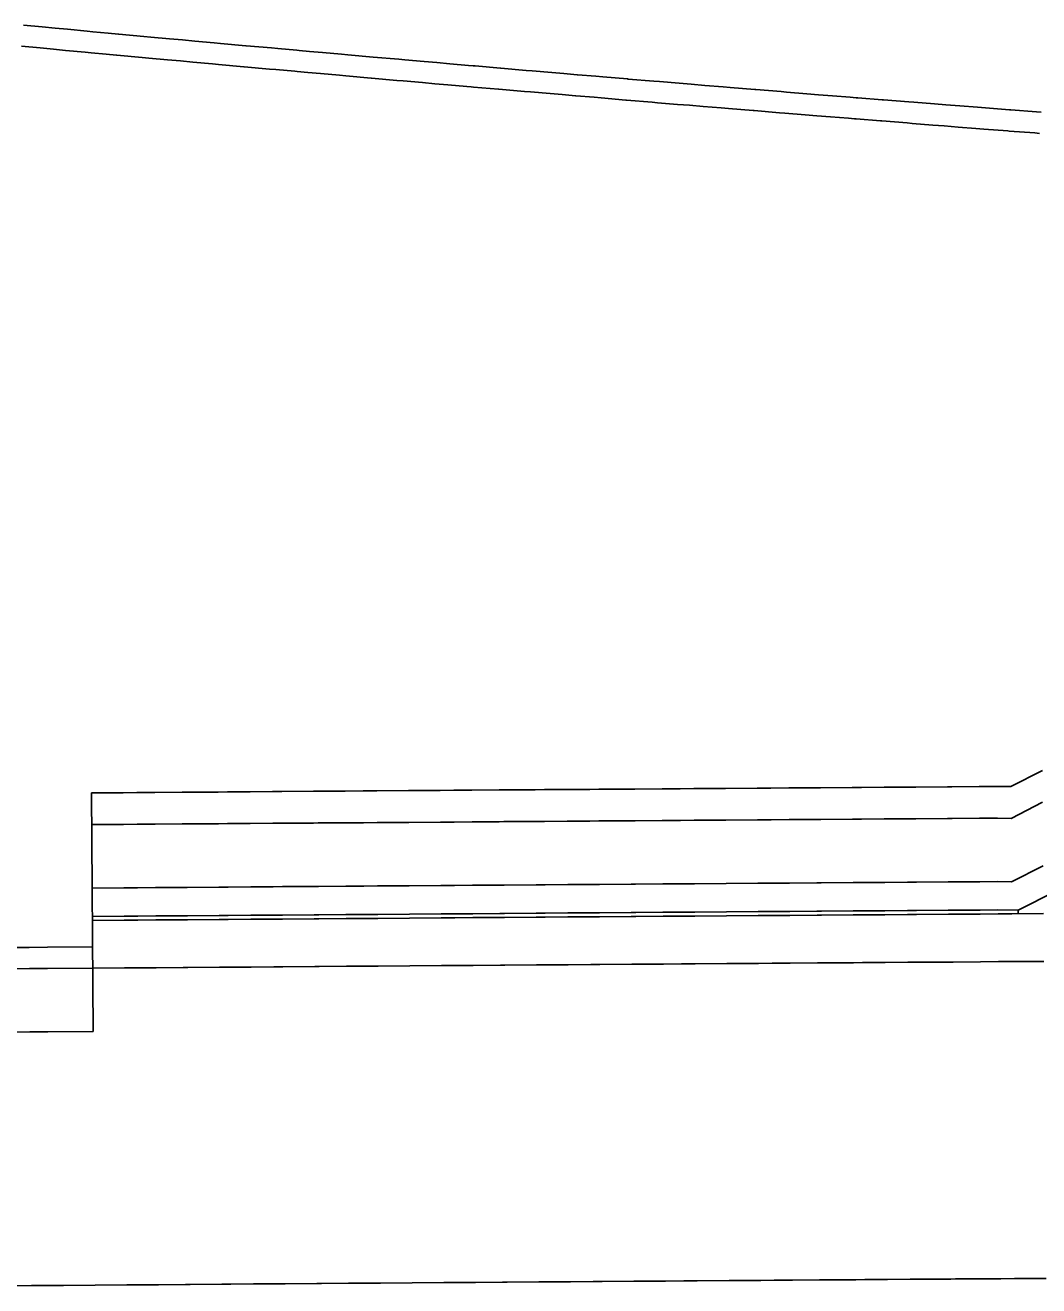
# Model space of a CAD drawing. Extents: x 2145147 to 2158018, y 137519 to 148068.
# Drawn here: x 2153901.25 to 2153933.22, y 142980.59 to 143020.34 of the extents above; entities that cross this region are included whole.
import ezdxf

# ---------------------------------------------------------------- set-up
doc = ezdxf.new("R2010")
doc.units = 0
doc.layers.add('PR_Phasing_Pavement_1', color=7, linetype='Continuous')

msp = doc.modelspace()

# ---------------------------------------------------------------- linework, layer by layer
at = {"layer": 'PR_Phasing_Pavement_1'}
for p, q in [((2153901.781, 143020.286), (2153901.199, 143020.34)), ((2153902.201, 143020.246), (2153901.781, 143020.286)), ((2153902.585, 143020.211), (2153902.201, 143020.246)), ((2153903.204, 143020.153), (2153902.585, 143020.211)), ((2153903.389, 143020.136), (2153903.204, 143020.153)), ((2153903.866, 143020.092), (2153903.389, 143020.136)), ((2153904.193, 143020.061), (2153903.866, 143020.092)), ((2153904.193, 143020.061), (2153904.206, 143020.06)), ((2153904.206, 143020.06), (2153904.997, 143019.987)), ((2153904.997, 143019.987), (2153905.209, 143019.968)), ((2153905.209, 143019.968), (2153905.8, 143019.914)), ((2153905.8, 143019.914), (2153906.211, 143019.876)), ((2153906.211, 143019.876), (2153906.604, 143019.84)), ((2153906.604, 143019.84), (2153907.214, 143019.785)), ((2153907.214, 143019.785), (2153907.408, 143019.767)), ((2153907.408, 143019.767), (2153908.212, 143019.694)), ((2153908.212, 143019.694), (2153908.217, 143019.694)), ((2153908.217, 143019.694), (2153909.016, 143019.622)), ((2153909.016, 143019.622), (2153909.219, 143019.604)), ((2153909.219, 143019.604), (2153909.82, 143019.55)), ((2153909.82, 143019.55), (2153909.891, 143019.543)), ((2153909.891, 143019.543), (2153910.222, 143019.514)), ((2153910.222, 143019.514), (2153910.624, 143019.478)), ((2153910.624, 143019.478), (2153911.225, 143019.425)), ((2153911.225, 143019.425), (2153911.428, 143019.407)), ((2153911.428, 143019.407), (2153912.228, 143019.336)), ((2153912.228, 143019.336), (2153912.232, 143019.336)), ((2153912.232, 143019.336), (2153913.037, 143019.265)), ((2153913.037, 143019.265), (2153913.231, 143019.248)), ((2153913.231, 143019.248), (2153913.841, 143019.195)), ((2153913.841, 143019.195), (2153914.234, 143019.16)), ((2153914.234, 143019.16), (2153914.645, 143019.125)), ((2153914.645, 143019.125), (2153915.237, 143019.073)), ((2153915.237, 143019.073), (2153915.377, 143019.061)), ((2153915.377, 143019.061), (2153915.449, 143019.055)), ((2153915.449, 143019.055), (2153916.24, 143018.987)), ((2153916.24, 143018.987), (2153916.253, 143018.985)), ((2153916.253, 143018.985), (2153917.058, 143018.916)), ((2153917.058, 143018.916), (2153917.243, 143018.901)), ((2153917.243, 143018.901), (2153917.862, 143018.848)), ((2153917.862, 143018.848), (2153918.246, 143018.815)), ((2153918.246, 143018.815), (2153918.667, 143018.779)), ((2153918.667, 143018.779), (2153918.676, 143018.779)), ((2153918.676, 143018.779), (2153919.25, 143018.73)), ((2153919.25, 143018.73), (2153919.471, 143018.711)), ((2153919.471, 143018.711), (2153920.253, 143018.646)), ((2153920.253, 143018.646), (2153920.275, 143018.644)), ((2153920.275, 143018.644), (2153921.08, 143018.576)), ((2153921.08, 143018.576), (2153921.256, 143018.562)), ((2153921.256, 143018.562), (2153921.884, 143018.509)), ((2153921.884, 143018.509), (2153922.26, 143018.478)), ((2153922.26, 143018.478), (2153922.689, 143018.443)), ((2153922.689, 143018.443), (2153923.263, 143018.395)), ((2153923.263, 143018.395), (2153923.493, 143018.376)), ((2153923.493, 143018.376), (2153924.266, 143018.313)), ((2153924.266, 143018.313), (2153924.298, 143018.31)), ((2153924.298, 143018.31), (2153925.102, 143018.245)), ((2153925.102, 143018.245), (2153925.27, 143018.231)), ((2153925.27, 143018.231), (2153925.907, 143018.179)), ((2153925.907, 143018.179), (2153926.273, 143018.15)), ((2153926.273, 143018.15), (2153926.712, 143018.114)), ((2153926.712, 143018.114), (2153927.277, 143018.069)), ((2153927.277, 143018.069), (2153927.464, 143018.054)), ((2153927.516, 143018.05), (2153927.464, 143018.054)), ((2153928.281, 143017.989), (2153927.516, 143018.05)), ((2153928.321, 143017.985), (2153928.281, 143017.989)), ((2153929.126, 143017.921), (2153928.321, 143017.985)), ((2153929.284, 143017.909), (2153929.126, 143017.921)), ((2153929.93, 143017.858), (2153929.284, 143017.909)), ((2153930.288, 143017.83), (2153929.93, 143017.858)), ((2153930.735, 143017.795), (2153930.288, 143017.83)), ((2153931.292, 143017.751), (2153930.735, 143017.795)), ((2153931.54, 143017.732), (2153931.292, 143017.751)), ((2153932.296, 143017.673), (2153931.54, 143017.732)), ((2153932.345, 143017.669), (2153932.296, 143017.673)), ((2153933.15, 143017.607), (2153932.345, 143017.669)), ((2153933.299, 143017.595), (2153933.15, 143017.607)), ((2153903.343, 142996.131), (2153903.397, 142988.608)), ((2153932.571, 142992.43), (2153932.571, 142992.32))]:
    msp.add_line(p, q, dxfattribs=at)
for points in [[(2153933.248, 143016.93), (2153933.098, 143016.942), (2153932.293, 143017.004), (2153932.244, 143017.008), (2153931.488, 143017.067), (2153931.24, 143017.086), (2153930.683, 143017.13), (2153930.236, 143017.165), (2153929.878, 143017.193), (2153929.232, 143017.244), (2153929.073, 143017.257), (2153928.268, 143017.321), (2153928.228, 143017.324), (2153927.463, 143017.385), (2153927.411, 143017.389), (2153927.224, 143017.404), (2153926.658, 143017.45), (2153926.22, 143017.485), (2153925.853, 143017.515), (2153925.216, 143017.567), (2153925.048, 143017.58), (2153924.243, 143017.646), (2153924.212, 143017.648), (2153923.439, 143017.712), (2153923.208, 143017.731), (2153922.634, 143017.778), (2153922.205, 143017.814), (2153921.829, 143017.845), (2153921.201, 143017.897), (2153921.024, 143017.912), (2153920.22, 143017.979), (2153920.197, 143017.981), (2153919.415, 143018.047), (2153919.194, 143018.066), (2153918.62, 143018.114), (2153918.61, 143018.115), (2153918.19, 143018.151), (2153917.806, 143018.183), (2153917.186, 143018.236), (2153917.001, 143018.252), (2153916.196, 143018.321), (2153916.183, 143018.322), (2153915.392, 143018.391), (2153915.39, 143018.391), (2153915.32, 143018.397), (2153915.18, 143018.409), (2153914.587, 143018.46), (2153914.176, 143018.496), (2153913.783, 143018.53), (2153913.173, 143018.584), (2153912.978, 143018.601), (2153912.174, 143018.672), (2153912.169, 143018.672), (2153911.37, 143018.743), (2153911.166, 143018.761), (2153910.565, 143018.814), (2153910.163, 143018.85), (2153909.832, 143018.879), (2153909.761, 143018.886), (2153909.16, 143018.94), (2153908.957, 143018.958), (2153908.157, 143019.03), (2153908.152, 143019.03), (2153907.348, 143019.103), (2153907.154, 143019.121), (2153906.544, 143019.176), (2153906.151, 143019.212), (2153905.74, 143019.25), (2153905.148, 143019.304), (2153904.936, 143019.323), (2153904.145, 143019.396), (2153904.131, 143019.398), (2153903.805, 143019.428), (2153903.327, 143019.472), (2153903.142, 143019.489), (2153902.523, 143019.547), (2153902.139, 143019.583), (2153901.719, 143019.622), (2153901.136, 143019.677)], [(2153903.343, 142996.131), (2153904.343, 142996.138), (2153904.771, 142996.141), (2153905.343, 142996.145), (2153906.2, 142996.151), (2153906.343, 142996.152), (2153907.343, 142996.159), (2153907.628, 142996.161), (2153908.343, 142996.167), (2153909.057, 142996.172), (2153909.343, 142996.174), (2153910.343, 142996.181), (2153910.485, 142996.182), (2153911.343, 142996.188), (2153911.914, 142996.192), (2153912.342, 142996.195), (2153913.342, 142996.202), (2153914.342, 142996.21), (2153914.771, 142996.213), (2153915.342, 142996.217), (2153916.2, 142996.223), (2153916.342, 142996.224), (2153917.342, 142996.231), (2153917.628, 142996.233), (2153918.342, 142996.238), (2153919.057, 142996.243), (2153919.342, 142996.245), (2153920.342, 142996.252), (2153920.485, 142996.253), (2153921.342, 142996.26), (2153921.914, 142996.264), (2153922.342, 142996.267), (2153923.342, 142996.274), (2153924.342, 142996.281), (2153924.771, 142996.284), (2153925.342, 142996.288), (2153926.199, 142996.294), (2153926.342, 142996.295), (2153927.342, 142996.303), (2153927.628, 142996.305), (2153928.342, 142996.31), (2153929.056, 142996.315), (2153929.342, 142996.317), (2153930.342, 142996.324), (2153930.485, 142996.325), (2153931.342, 142996.331), (2153931.913, 142996.335), (2153932.342, 142996.328), (2153933.338, 142996.835)], [(2153903.35, 142995.131), (2153904.35, 142995.138), (2153904.778, 142995.141), (2153905.35, 142995.145), (2153906.207, 142995.151), (2153906.35, 142995.152), (2153907.35, 142995.159), (2153907.635, 142995.162), (2153908.35, 142995.167), (2153909.064, 142995.172), (2153909.35, 142995.174), (2153910.35, 142995.181), (2153910.493, 142995.182), (2153911.35, 142995.188), (2153911.921, 142995.192), (2153912.35, 142995.195), (2153913.35, 142995.202), (2153914.35, 142995.21), (2153914.778, 142995.213), (2153915.35, 142995.217), (2153916.207, 142995.223), (2153916.35, 142995.224), (2153917.35, 142995.231), (2153917.635, 142995.233), (2153918.349, 142995.238), (2153919.064, 142995.243), (2153919.349, 142995.245), (2153920.349, 142995.252), (2153920.492, 142995.253), (2153921.349, 142995.26), (2153921.921, 142995.264), (2153922.349, 142995.267), (2153923.349, 142995.274), (2153924.349, 142995.281), (2153924.778, 142995.284), (2153925.349, 142995.288), (2153926.206, 142995.294), (2153926.349, 142995.295), (2153927.349, 142995.303), (2153927.635, 142995.305), (2153928.349, 142995.31), (2153929.064, 142995.315), (2153929.349, 142995.317), (2153930.349, 142995.324), (2153930.492, 142995.325), (2153931.349, 142995.331), (2153931.921, 142995.335), (2153932.349, 142995.328), (2153933.346, 142995.835)], [(2153903.364, 142993.131), (2153904.364, 142993.138), (2153904.793, 142993.141), (2153905.364, 142993.145), (2153906.221, 142993.151), (2153906.364, 142993.152), (2153907.364, 142993.16), (2153907.65, 142993.162), (2153908.364, 142993.167), (2153909.078, 142993.172), (2153909.364, 142993.174), (2153910.364, 142993.181), (2153910.507, 142993.182), (2153911.364, 142993.188), (2153911.935, 142993.192), (2153912.364, 142993.195), (2153913.364, 142993.202), (2153914.364, 142993.21), (2153914.792, 142993.213), (2153915.364, 142993.217), (2153916.221, 142993.223), (2153916.364, 142993.224), (2153917.364, 142993.231), (2153917.65, 142993.233), (2153918.364, 142993.238), (2153919.078, 142993.243), (2153919.364, 142993.245), (2153920.364, 142993.253), (2153920.507, 142993.254), (2153921.364, 142993.26), (2153921.935, 142993.264), (2153922.364, 142993.267), (2153923.364, 142993.274), (2153924.364, 142993.281), (2153924.792, 142993.284), (2153925.364, 142993.288), (2153926.221, 142993.294), (2153926.364, 142993.295), (2153927.364, 142993.303), (2153927.649, 142993.305), (2153928.364, 142993.31), (2153929.078, 142993.315), (2153929.364, 142993.317), (2153930.363, 142993.324), (2153930.506, 142993.325), (2153931.363, 142993.331), (2153931.935, 142993.335), (2153932.364, 142993.328), (2153933.36, 142993.835)], [(2153932.571, 142992.43), (2153933.765, 142993.037)], [(2153903.371, 142992.236), (2153904.371, 142992.243), (2153904.799, 142992.246), (2153905.371, 142992.251), (2153906.228, 142992.257), (2153906.371, 142992.258), (2153907.37, 142992.265), (2153907.656, 142992.267), (2153908.37, 142992.272), (2153909.085, 142992.277), (2153909.37, 142992.279), (2153910.37, 142992.286), (2153910.513, 142992.287), (2153911.37, 142992.293), (2153911.942, 142992.298), (2153912.37, 142992.301), (2153913.37, 142992.308), (2153914.37, 142992.315), (2153914.799, 142992.318), (2153915.37, 142992.322), (2153916.227, 142992.328), (2153916.37, 142992.329), (2153917.37, 142992.336), (2153917.656, 142992.338), (2153918.37, 142992.344), (2153919.084, 142992.349), (2153919.37, 142992.351), (2153920.37, 142992.358), (2153920.513, 142992.359), (2153921.37, 142992.365), (2153921.942, 142992.369), (2153922.37, 142992.372), (2153923.37, 142992.379), (2153924.37, 142992.386), (2153924.799, 142992.39), (2153925.37, 142992.394), (2153926.227, 142992.4), (2153926.37, 142992.401), (2153927.37, 142992.408), (2153927.656, 142992.41), (2153928.37, 142992.415), (2153929.084, 142992.42), (2153929.37, 142992.422), (2153930.37, 142992.429), (2153930.513, 142992.43), (2153931.37, 142992.437), (2153931.931, 142992.441), (2153932.571, 142992.43)], [(2153903.371, 142992.111), (2153904.371, 142992.118), (2153904.8, 142992.121), (2153905.371, 142992.125), (2153906.229, 142992.131), (2153906.371, 142992.132), (2153907.371, 142992.14), (2153907.657, 142992.142), (2153908.371, 142992.147), (2153909.086, 142992.152), (2153909.371, 142992.154), (2153910.371, 142992.161), (2153910.514, 142992.162), (2153911.371, 142992.168), (2153911.943, 142992.172), (2153912.371, 142992.175), (2153913.371, 142992.182), (2153914.371, 142992.19), (2153914.8, 142992.193), (2153915.371, 142992.197), (2153916.228, 142992.203), (2153916.371, 142992.204), (2153917.371, 142992.211), (2153917.657, 142992.213), (2153918.371, 142992.218), (2153919.085, 142992.223), (2153919.371, 142992.225), (2153920.371, 142992.233), (2153920.514, 142992.234), (2153921.371, 142992.24), (2153921.942, 142992.244), (2153922.371, 142992.247), (2153923.371, 142992.254), (2153924.371, 142992.261), (2153924.799, 142992.264), (2153925.371, 142992.268), (2153926.228, 142992.274), (2153926.371, 142992.275), (2153927.371, 142992.283), (2153927.657, 142992.285), (2153928.371, 142992.29), (2153929.085, 142992.295), (2153929.371, 142992.297), (2153930.371, 142992.304), (2153930.514, 142992.305), (2153931.371, 142992.311), (2153931.942, 142992.315), (2153932.371, 142992.318), (2153933.371, 142992.326)], [(2153900.52, 142991.254), (2153901.378, 142991.26), (2153901.949, 142991.264), (2153903.377, 142991.274)], [(2153900.525, 142990.587), (2153901.382, 142990.593), (2153901.954, 142990.597), (2153903.382, 142990.608)], [(2153903.382, 142990.604), (2153904.382, 142990.611), (2153904.811, 142990.615), (2153905.382, 142990.619), (2153906.239, 142990.625), (2153906.382, 142990.626), (2153907.382, 142990.633), (2153907.668, 142990.635), (2153908.382, 142990.64), (2153909.096, 142990.645), (2153909.382, 142990.647), (2153910.382, 142990.654), (2153910.525, 142990.655), (2153911.382, 142990.662), (2153911.953, 142990.666), (2153912.382, 142990.669), (2153913.382, 142990.676), (2153914.382, 142990.683), (2153914.811, 142990.686), (2153915.382, 142990.69), (2153916.239, 142990.696), (2153916.382, 142990.697), (2153917.382, 142990.704), (2153917.668, 142990.706), (2153918.382, 142990.712), (2153919.096, 142990.717), (2153919.382, 142990.719), (2153920.382, 142990.726), (2153920.525, 142990.727), (2153921.382, 142990.733), (2153921.953, 142990.737), (2153922.382, 142990.74), (2153923.382, 142990.747), (2153924.382, 142990.755), (2153924.81, 142990.758), (2153925.382, 142990.762), (2153926.239, 142990.768), (2153926.382, 142990.769), (2153927.382, 142990.776), (2153927.667, 142990.778), (2153928.382, 142990.783), (2153929.096, 142990.788), (2153929.382, 142990.79), (2153930.382, 142990.797), (2153930.524, 142990.798), (2153931.382, 142990.805), (2153931.953, 142990.809), (2153932.382, 142990.812), (2153933.381, 142990.819)], [(2153900.539, 142988.587), (2153901.397, 142988.593), (2153901.968, 142988.597), (2153903.397, 142988.608)], [(2153900.597, 142980.587), (2153901.454, 142980.594), (2153902.025, 142980.598), (2153902.454, 142980.601), (2153903.454, 142980.608), (2153904.454, 142980.615), (2153904.882, 142980.618), (2153905.454, 142980.622), (2153906.311, 142980.628), (2153906.454, 142980.629), (2153907.454, 142980.637), (2153907.739, 142980.639), (2153908.454, 142980.644), (2153909.168, 142980.649), (2153909.454, 142980.651), (2153910.454, 142980.658), (2153910.596, 142980.659), (2153911.454, 142980.665), (2153912.025, 142980.669), (2153912.454, 142980.672), (2153913.454, 142980.679), (2153914.453, 142980.687), (2153914.882, 142980.69), (2153915.453, 142980.694), (2153916.311, 142980.7), (2153916.453, 142980.701), (2153917.453, 142980.708), (2153917.739, 142980.71), (2153918.453, 142980.715), (2153919.168, 142980.72), (2153919.453, 142980.722), (2153920.453, 142980.73), (2153920.596, 142980.731), (2153921.453, 142980.737), (2153922.025, 142980.741), (2153922.453, 142980.744), (2153923.453, 142980.751), (2153924.453, 142980.758), (2153924.882, 142980.761), (2153925.453, 142980.765), (2153926.31, 142980.771), (2153926.453, 142980.772), (2153927.453, 142980.78), (2153927.739, 142980.782), (2153928.453, 142980.787), (2153929.167, 142980.792), (2153929.453, 142980.794), (2153930.453, 142980.801), (2153930.596, 142980.802), (2153931.453, 142980.808), (2153932.024, 142980.812), (2153932.453, 142980.815), (2153933.453, 142980.822)]]:
    msp.add_lwpolyline(points, dxfattribs=at)

doc.saveas('drawing.dxf')
